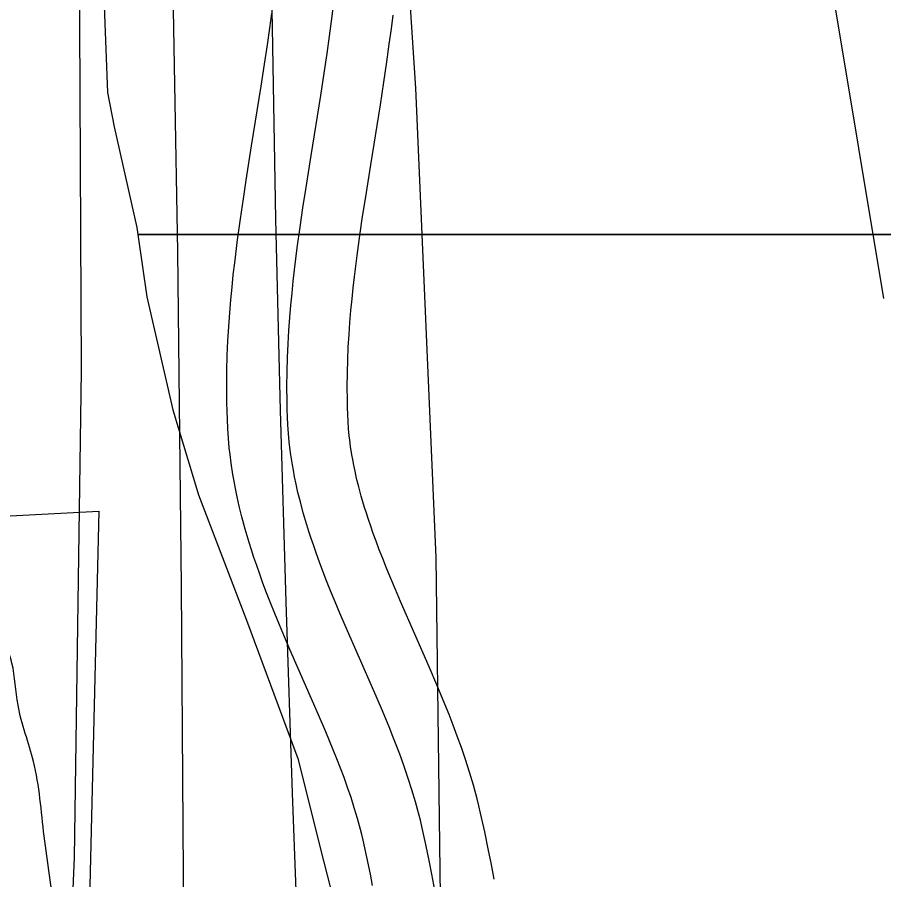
# Model space of a CAD drawing. Extents: x 3279314 to 3317160, y 734079 to 759431.
# Drawn here: x 3311738 to 3311953.5, y 744381.9 to 744596.3 of the extents above; entities that cross this region are included whole.
import ezdxf

# ---------------------------------------------------------------- set-up
doc = ezdxf.new("R2010")
doc.units = 0
for name, color, linetype in [('V-RIVR-EDGE', 7, 'Continuous'), ('V-ROAD-CNTR', 7, 'Continuous'), ('V-RRAP-RVMT', 7, 'Continuous'), ('V-SITE-VEGE', 7, 'Continuous'), ('V-TOPO-MAJR', 7, 'Continuous'), ('V-TOPO-MINR', 7, 'Continuous'), ('V-WETL-SWMP', 7, 'Continuous')]:
    doc.layers.add(name, color=color, linetype=linetype)

msp = doc.modelspace()

# ---------------------------------------------------------------- linework, layer by layer
at = {"layer": 'V-RIVR-EDGE'}
msp.add_spline([(3310747.15, 741422.06), (3310761.27, 741436.93), (3310772.16, 741448.54), (3310772.95, 741451.64), (3310772.56, 741453.19), (3310772.21, 741467.15), (3310772.61, 741472.19), (3310775.33, 741474.12), (3310776.11, 741477.23), (3310778.06, 741481.1), (3310778.46, 741484.98), (3310773.05, 741494.68), (3310773.84, 741499.34), (3310775.79, 741504.37), (3310780.07, 741508.63), (3310785.89, 741512.1), (3310795.63, 741530.31), (3310825.21, 741572.12), (3310845.06, 741601.54), (3310855.18, 741615.48), (3310863.33, 741620.88), (3310868.4, 741629.02), (3310883.19, 741654.19), (3310883.99, 741660.39), (3310891, 741675.88), (3310896.85, 741688.67), (3310901.53, 741697.96), (3310902.33, 741706.1), (3310905.45, 741716.18), (3310909.36, 741728.58), (3310914.03, 741736.71), (3310917.53, 741740.19), (3310923, 741754.53), (3310933.94, 741786.3), (3310941.35, 741805.29), (3310953.85, 741842.87), (3310965.15, 741864.56), (3310977.64, 741894.39), (3310990.11, 741919.18), (3311002.96, 741940.86), (3311006.46, 741946.29), (3311012.68, 741950.15), (3311016.96, 741957.12), (3311022.03, 741967.58), (3311022.04, 741972.23), (3311022.06, 741982.31), (3311022.86, 741990.84), (3311027.17, 742006.73), (3311033.04, 742029.98), (3311035.01, 742042.78), (3311036.22, 742059.84), (3311037.05, 742082.33), (3311037.48, 742099.39), (3311041.77, 742109.85), (3311041.78, 742116.06), (3311042.18, 742121.1), (3311045.29, 742122.64), (3311048.4, 742124.57), (3311051.13, 742129.99), (3311053.47, 742138.91), (3311056.59, 742142), (3311058.53, 742145.1), (3311058.94, 742155.18), (3311061.67, 742160.6), (3311067.12, 742166.02), (3311068.72, 742186.57), (3311068.74, 742196.26), (3311069.14, 742198.98), (3311072.24, 742201.68), (3311075.36, 742205.17), (3311079.24, 742207.48), (3311086.67, 742233.45), (3311085.13, 742236.17), (3311085.14, 742242.37), (3311089.43, 742249.73), (3311096.04, 742257.47), (3311105.36, 742263.26), (3311103.82, 742266.37), (3311108.48, 742271.01), (3311115.88, 742281.85), (3311117.83, 742289.22), (3311122.13, 742302.39), (3311129.54, 742317.5), (3311134.99, 742326.4), (3311141.62, 742341.12), (3311152.54, 742368.24), (3311150.24, 742377.17), (3311150.64, 742380.66), (3311162.31, 742395.36), (3311161.53, 742395.75), (3311151.07, 742400.04), (3311148.76, 742405.09), (3311149.94, 742412.46), (3311150.35, 742423.7), (3311155.04, 742437.26), (3311163.98, 742445.77), (3311167.48, 742449.64), (3311161.31, 742462.46), (3311160.93, 742465.95), (3311162.87, 742466.72), (3311179.16, 742465.9), (3311183.82, 742470.93), (3311192.39, 742486.42), (3311195.13, 742495.72), (3311195.92, 742501.93), (3311195.94, 742507.74), (3311195.56, 742512.4), (3311195.57, 742517.05), (3311192.1, 742523.26), (3311189.39, 742527.93), (3311189.4, 742531.8), (3311190.19, 742537.62), (3311193.69, 742542.65), (3311200.3, 742549.23), (3311213.92, 742566.26), (3311218.99, 742580.21), (3311220.18, 742587.96), (3311224.84, 742593.38), (3311234.98, 742613.9), (3311240.45, 742629.4), (3311242.8, 742639.87), (3311247.85, 742644.9), (3311258.37, 742663.49), (3311264.22, 742676.66), (3311266.55, 742679.75), (3311284.03, 742689.02), (3311288.31, 742696.37), (3311293.38, 742706.45), (3311294.17, 742715.36), (3311293.8, 742720.79), (3311295.36, 742724.28), (3311298.86, 742729.7), (3311303.16, 742743.65), (3311303.18, 742751.79), (3311303.59, 742757.22), (3311304.76, 742763.42), (3311309.83, 742773.88), (3311319.58, 742795.58), (3311324.64, 742802.16), (3311332.42, 742814.55), (3311339.81, 742819.96), (3311347.2, 742828.47), (3311350.71, 742838.16), (3311350.72, 742842.42), (3311349.58, 742850.57), (3311349.98, 742855.22), (3311352.71, 742861.81), (3311361.28, 742877.3), (3311366.72, 742882.33), (3311372.18, 742893.95), (3311375.31, 742905.19), (3311388.96, 742936.95), (3311408.46, 742981.89), (3311418.2, 743001.25), (3311424.81, 743008.61), (3311432.6, 743021), (3311438.45, 743033.39), (3311438.07, 743037.27), (3311433.43, 743043.1), (3311433.83, 743046.59), (3311437.33, 743050.07), (3311441.6, 743052), (3311445.88, 743057.03), (3311448.63, 743073.31), (3311456.81, 743089.19), (3311472.38, 743112.03), (3311480.95, 743125.97), (3311482.91, 743136.44), (3311492.26, 743150.76), (3311492.65, 743155.42), (3311492.67, 743160.07), (3311495.77, 743161.61), (3311500.43, 743161.99), (3311508.6, 743173.22), (3311523.01, 743197.22), (3311534.32, 743223.95), (3311544.45, 743244.87), (3311561.99, 743278.57), (3311577.18, 743305.29), (3311604.83, 743353.31), (3311621.21, 743390.49), (3311639.14, 743426.13), (3311651.2, 743442.39), (3311662.88, 743461.36), (3311672.23, 743477.24), (3311680.45, 743507.46), (3311680.88, 743525.69), (3311684.8, 743542.74), (3311697.32, 743588.47), (3311707.1, 743621.02), (3311721.14, 743655.89), (3311734.41, 743686.5), (3311736.38, 743700.06), (3311739.9, 743713.24), (3311739.93, 743722.94), (3311739.94, 743727.59), (3311741.49, 743729.91), (3311746.17, 743737.27), (3311747.35, 743747.74), (3311748.93, 743755.49), (3311752.05, 743766.34), (3311755.59, 743785.72), (3311758.35, 743802), (3311760.7, 743811.3), (3311763.81, 743814.79), (3311768.47, 743818.26), (3311774.69, 743822.9), (3311780.53, 743834.52), (3311784.45, 743850.41), (3311786.46, 743878.33), (3311787.65, 743888.8), (3311789.21, 743891.9), (3311789.61, 743900.04), (3311789.24, 743905.86), (3311786.94, 743916.72), (3311786.19, 743926.81), (3311786.21, 743936.5), (3311791.67, 743946.57), (3311801.41, 743965.94), (3311807.65, 743981.05), (3311809.63, 743995.78), (3311810.84, 744015.94), (3311809.34, 744037.27), (3311800.08, 744055.13), (3311797.77, 744062.12), (3311797.79, 744068.33), (3311798.19, 744076.08), (3311793.94, 744081.13), (3311782.74, 744099.39), (3311771.54, 744118.03), (3311765.4, 744143.25), (3311761.57, 744163.04), (3311761.21, 744176.23), (3311763.57, 744188.24), (3311763.73, 744251.84), (3311761.87, 744283.64), (3311758.45, 744312.74), (3311753.47, 744337.18), (3311747.32, 744362.02), (3311746.96, 744373.26), (3311744.68, 744392.66), (3311742.01, 744411.28), (3311738.17, 744425.25), (3311736.65, 744435.73), (3311732.02, 744447.76), (3311725.49, 744470.66), (3311719.34, 744494.71), (3311717.06, 744513.33), (3311705.96, 744572.31), (3311696.76, 744617.7), (3311694.49, 744640.2), (3311694.53, 744654.16), (3311703.54, 744690.59), (3311707.88, 744720.06), (3311710.67, 744750.69), (3311711.89, 744773.56), (3311709.62, 744797.23), (3311706.57, 744820.11), (3311700.78, 744830.6), (3311700.41, 744838.36), (3311702.4, 744857.74), (3311707.54, 744896.12), (3311711.09, 744922.87), (3311725.17, 744972.09), (3311744.31, 745024.39), (3311756.41, 745056.94), (3311759.15, 745068.95), (3311759.57, 745082.52), (3311759.65, 745112), (3311754.68, 745143.42), (3311747.79, 745176.79), (3311742.05, 745210.93), (3311741.31, 745224.51), (3311742.13, 745240.4), (3311741.4, 745260.96), (3311735.26, 745285.79), (3311730.24, 745296.28), (3311724.07, 745311.03), (3311721.77, 745321.5), (3311718.33, 745338.58), (3311704.47, 745381.66), (3311698.68, 745391.37), (3311697.52, 745395.64), (3311694.47, 745413.87), (3311694.48, 745418.52), (3311698.37, 745424.72), (3311703.83, 745435.56), (3311704.24, 745445.26), (3311703.1, 745454.18), (3311703.12, 745461.94), (3311703.15, 745473.18), (3311702.03, 745491.41), (3311702.44, 745502.66), (3311704.05, 745524.76), (3311702.54, 745540.66), (3311698.7, 745556.57), (3311694.07, 745565.5), (3311683.25, 745580.65), (3311676.28, 745585.32), (3311673.96, 745589.59), (3311673.98, 745597.35), (3311671.69, 745612.87), (3311671.7, 745617.91), (3311673.27, 745623.34), (3311672.9, 745629.15), (3311669.43, 745637.69), (3311666.72, 745640.03), (3311662.07, 745643.14), (3311657.03, 745644.32), (3311648.5, 745643.17), (3311641.91, 745645.13), (3311638.43, 745648.63), (3311636.51, 745655.61), (3311631.51, 745675.4), (3311626.14, 745696.36), (3311621.54, 745718.48), (3311619.31, 745758.04), (3311618.96, 745773.94), (3311619.37, 745782.47), (3311620.16, 745790.22), (3311620.57, 745799.14), (3311621.38, 745810), (3311621.02, 745821.63), (3311618.73, 745835.6), (3311611.04, 745862.76), (3311604.48, 745877.52), (3311597.54, 745894.21), (3311590.61, 745914.39), (3311586.38, 745928.36), (3311565.19, 745983.48), (3311553.63, 746012.99), (3311544.78, 746042.48), (3311533.99, 746070.04), (3311521.28, 746106.53), (3311510.15, 746151.93), (3311505.19, 746184.51), (3311496.37, 746224.87), (3311490.22, 746250.48), (3311484.08, 746273.76), (3311478.31, 746293.17), (3311471, 746317.23), (3311471.42, 746330.8), (3311471.45, 746343.21), (3311471.47, 746351.74), (3311473.82, 746360.27), (3311476.93, 746363.36), (3311479.66, 746369.17), (3311482.4, 746378.08), (3311481.3, 746405.23), (3311479.4, 746420.75), (3311474.01, 746438.6), (3311466.69, 746454.91), (3311460.5, 746461.13), (3311455.86, 746468.12), (3311452, 746477.05), (3311449.7, 746486.36), (3311444.7, 746501.5), (3311438.9, 746511.21), (3311428.07, 746521.32), (3311424.97, 746523.65), (3311423.05, 746528.7), (3311419.2, 746539.95), (3311414.56, 746547.72), (3311409.92, 746553.55), (3311400.25, 746564.04), (3311389.43, 746577.64), (3311381.69, 746585.81), (3311379.76, 746588.14), (3311379.38, 746592.02), (3311373.99, 746605.99), (3311366.29, 746629.28), (3311359.73, 746641.71), (3311346.97, 746656.09), (3311338.85, 746669.29), (3311329.22, 746695.3), (3311318.42, 746718.59), (3311316.9, 746728.68), (3311312.66, 746739.55), (3311306.51, 746761.67), (3311297.26, 746785.35), (3311290.32, 746803.2), (3311282.59, 746811.75), (3311274.09, 746825.35), (3311272.95, 746836.6), (3311269.12, 746852.89), (3311251.75, 746888.62), (3311235.93, 746920.45), (3311213.94, 746964.72), (3311200.05, 746995), (3311194.29, 747019.45), (3311190.45, 747034.58), (3311185.04, 747041.19), (3311184.66, 747044.68), (3311184.3, 747056.31), (3311182.77, 747064.46), (3311176.22, 747081.54), (3311170.07, 747103.27), (3311165.07, 747118.41), (3311158.51, 747132.39), (3311154.66, 747146.36), (3311151.59, 747156.83), (3311148.89, 747164.21), (3311146.21, 747178.18), (3311143.91, 747189.82), (3311142.78, 747203.39), (3311139.32, 747215.04), (3311130.06, 747234.45), (3311113.14, 747290.33), (3311105.06, 747316.34)], degree=3, dxfattribs=at)
at = {"layer": 'V-ROAD-CNTR'}
for points in [[(3311841.85, 744379.24), (3311841.12, 744383.22), (3311840.54, 744386.19), (3311839.62, 744390.63), (3311838.64, 744395.06), (3311838.26, 744396.64), (3311837.87, 744398.18), (3311837.04, 744401.23), (3311836.16, 744404.17), (3311835.25, 744407), (3311834.31, 744409.74), (3311833.36, 744412.39), (3311832.4, 744414.96), (3311831.44, 744417.43), (3311830.48, 744419.83), (3311828.56, 744424.46), (3311826.7, 744428.8), (3311819.57, 744445.05), (3311818.26, 744448.1), (3311817.05, 744450.96), (3311815.94, 744453.65), (3311814.93, 744456.18), (3311814.01, 744458.55), (3311813.17, 744460.78), (3311812.41, 744462.87), (3311811.72, 744464.84), (3311811.1, 744466.68), (3311810.53, 744468.42), (3311810.02, 744470.05), (3311809.12, 744473.11), (3311808.4, 744475.8), (3311807.81, 744478.16), (3311807.34, 744480.23), (3311806.97, 744482.05), (3311806.67, 744483.64), (3311806.42, 744485.04), (3311806.05, 744487.49), (3311805.81, 744489.34), (3311805.65, 744490.73), (3311805.46, 744492.82), (3311805.32, 744494.92), (3311805.23, 744496.89), (3311805.16, 744498.82), (3311805.11, 744500.73), (3311805.08, 744504.49), (3311805.11, 744508.13), (3311805.21, 744511.66), (3311805.36, 744515.08), (3311805.56, 744518.39), (3311805.79, 744521.6), (3311806.05, 744524.71), (3311806.34, 744527.73), (3311806.64, 744530.65), (3311806.96, 744533.48), (3311807.65, 744538.97), (3311808.35, 744544.11), (3311809.05, 744548.94), (3311809.74, 744553.47), (3311811.09, 744561.96), (3311813.49, 744576.83), (3311814.35, 744582.41), (3311815.07, 744587.3), (3311815.67, 744591.57), (3311816.16, 744595.31), (3311816.56, 744598.59)], [(3311841.85, 744379.24), (3311841.12, 744383.22), (3311840.54, 744386.19), (3311839.62, 744390.63), (3311838.64, 744395.06), (3311838.26, 744396.64), (3311837.87, 744398.18), (3311837.04, 744401.23), (3311836.16, 744404.17), (3311835.25, 744407), (3311834.31, 744409.74), (3311833.36, 744412.39), (3311832.4, 744414.96), (3311831.44, 744417.43), (3311830.48, 744419.83), (3311828.56, 744424.46), (3311826.7, 744428.8), (3311819.57, 744445.05), (3311818.26, 744448.1), (3311817.05, 744450.96), (3311815.94, 744453.65), (3311814.93, 744456.18), (3311814.01, 744458.55), (3311813.17, 744460.78), (3311812.41, 744462.87), (3311811.72, 744464.84), (3311811.1, 744466.68), (3311810.53, 744468.42), (3311810.02, 744470.05), (3311809.12, 744473.11), (3311808.4, 744475.8), (3311807.81, 744478.16), (3311807.34, 744480.23), (3311806.97, 744482.05), (3311806.67, 744483.64), (3311806.42, 744485.04), (3311806.05, 744487.49), (3311805.81, 744489.34), (3311805.65, 744490.73), (3311805.46, 744492.82), (3311805.32, 744494.92), (3311805.23, 744496.89), (3311805.16, 744498.82), (3311805.11, 744500.73), (3311805.08, 744504.49), (3311805.11, 744508.13), (3311805.21, 744511.66), (3311805.36, 744515.08), (3311805.56, 744518.39), (3311805.79, 744521.6), (3311806.05, 744524.71), (3311806.34, 744527.73), (3311806.64, 744530.65), (3311806.96, 744533.48), (3311807.65, 744538.97), (3311808.35, 744544.11), (3311809.05, 744548.94), (3311809.74, 744553.47), (3311811.09, 744561.96), (3311813.49, 744576.83), (3311814.35, 744582.41), (3311815.07, 744587.3), (3311815.67, 744591.57), (3311816.16, 744595.31), (3311816.56, 744598.59)], [(3311826.38, 744380.42), (3311825.83, 744383.24), (3311824.95, 744387.49), (3311824.02, 744391.69), (3311823.69, 744393.06), (3311823.36, 744394.37), (3311822.61, 744397.11), (3311821.83, 744399.72), (3311821.01, 744402.29), (3311820.16, 744404.79), (3311819.28, 744407.23), (3311818.39, 744409.61), (3311817.48, 744411.93), (3311816.59, 744414.17), (3311814.74, 744418.64), (3311812.94, 744422.83), (3311805.81, 744439.07), (3311804.46, 744442.23), (3311803.2, 744445.2), (3311802.05, 744448.01), (3311800.98, 744450.67), (3311800, 744453.19), (3311799.11, 744455.57), (3311798.29, 744457.82), (3311797.54, 744459.95), (3311796.86, 744461.96), (3311796.24, 744463.85), (3311795.67, 744465.69), (3311794.68, 744469.04), (3311793.87, 744472.04), (3311793.21, 744474.71), (3311792.68, 744477.06), (3311792.25, 744479.13), (3311791.91, 744480.96), (3311791.62, 744482.62), (3311791.19, 744485.39), (3311790.91, 744487.55), (3311790.73, 744489.22), (3311790.51, 744491.64), (3311790.35, 744494.06), (3311790.24, 744496.26), (3311790.17, 744498.37), (3311790.11, 744500.47), (3311790.08, 744504.5), (3311790.12, 744508.41), (3311790.22, 744512.2), (3311790.38, 744515.85), (3311790.59, 744519.37), (3311790.84, 744522.77), (3311791.11, 744526.05), (3311791.41, 744529.21), (3311791.73, 744532.27), (3311792.07, 744535.25), (3311792.77, 744540.91), (3311793.5, 744546.21), (3311794.22, 744551.16), (3311794.92, 744555.78), (3311796.28, 744564.33), (3311798.67, 744579.17), (3311799.52, 744584.65), (3311800.22, 744589.43), (3311800.8, 744593.58), (3311801.28, 744597.2)], [(3311856.6, 744381.96), (3311855.86, 744386.01), (3311855.25, 744389.14), (3311854.29, 744393.78), (3311853.25, 744398.42), (3311852.83, 744400.21), (3311852.38, 744402), (3311851.46, 744405.35), (3311850.49, 744408.61), (3311849.49, 744411.72), (3311848.47, 744414.7), (3311847.44, 744417.56), (3311846.42, 744420.3), (3311845.39, 744422.93), (3311844.37, 744425.49), (3311842.38, 744430.29), (3311840.46, 744434.77), (3311833.33, 744451.02), (3311832.06, 744453.97), (3311830.9, 744456.73), (3311829.84, 744459.3), (3311828.89, 744461.69), (3311828.02, 744463.91), (3311827.24, 744465.99), (3311826.53, 744467.92), (3311825.9, 744469.72), (3311825.33, 744471.41), (3311824.82, 744472.98), (3311824.38, 744474.4), (3311823.56, 744477.18), (3311822.92, 744479.55), (3311822.41, 744481.61), (3311822.01, 744483.4), (3311821.68, 744484.96), (3311821.42, 744486.32), (3311821.23, 744487.46), (3311820.9, 744489.59), (3311820.7, 744491.13), (3311820.58, 744492.24), (3311820.42, 744493.99), (3311820.3, 744495.77), (3311820.22, 744497.51), (3311820.15, 744499.28), (3311820.11, 744500.99), (3311820.08, 744504.48), (3311820.11, 744507.84), (3311820.2, 744511.12), (3311820.34, 744514.3), (3311820.53, 744517.41), (3311820.75, 744520.43), (3311820.99, 744523.38), (3311821.26, 744526.24), (3311821.55, 744529.03), (3311821.86, 744531.71), (3311822.52, 744537.03), (3311823.2, 744542.02), (3311823.89, 744546.73), (3311824.57, 744551.16), (3311825.91, 744559.59), (3311828.31, 744574.5), (3311829.18, 744580.17), (3311829.92, 744585.17), (3311830.53, 744589.56), (3311831.04, 744593.43), (3311831.46, 744596.82)]]:
    msp.add_lwpolyline(points, dxfattribs=at)
at = {"layer": 'V-RRAP-RVMT'}
for p, q in [((3311732.91, 744472.18), (3311758.24, 744473.5)), ((3311758.24, 744473.5), (3311755.11, 744340.85))]:
    msp.add_line(p, q, dxfattribs=at)
at = {"layer": 'V-SITE-VEGE'}
for p, q in [((3311759.5, 744601.88), (3311760.45, 744577.62)), ((3311760.45, 744577.62), (3311762.08, 744569.02)), ((3311762.08, 744569.02), (3311767.73, 744544.01)), ((3311767.73, 744544.01), (3311767.98, 744542.27)), ((3311767.98, 744542.27), (3313883.36, 744542.27)), ((3313883.36, 744542.27), (3311767.98, 744542.27)), ((3311767.98, 744542.27), (3311770.2, 744526.81)), ((3311770.2, 744526.81), (3311776.65, 744498.67)), ((3311776.65, 744498.67), (3311783.06, 744477.58)), ((3311783.06, 744477.58), (3311795.02, 744446.35)), ((3311795.02, 744446.35), (3311807.78, 744412)), ((3311807.78, 744412), (3311814.22, 744386.21)), ((3311814.22, 744386.21), (3311824.67, 744346.36))]:
    msp.add_line(p, q, dxfattribs=at)
at = {"layer": 'V-TOPO-MAJR'}
msp.add_lwpolyline([(3311811.77, 744096.57), (3311812.35, 744196.99), (3311810.44, 744297.47), (3311806.48, 744403.36), (3311804.85, 744450.94), (3311803.44, 744498.53), (3311802.34, 744546.12), (3311801.45, 744593.72), (3311801.38, 744598.03), (3311800.57, 744643.48), (3311799.6, 744688.92), (3311798.4, 744734.35), (3311797.05, 744779.78), (3311796.34, 744801.82), (3311794.86, 744836.2), (3311792.88, 744870.56), (3311790.17, 744904.86), (3311786.95, 744939.12), (3311747.15, 745319.4)], dxfattribs=at)
at = {"layer": 'V-TOPO-MINR'}
for points in [[(3311791.28, 743632.81), (3311832.51, 744112.11), (3311839.87, 744228.68), (3311843.69, 744345.29), (3311842.2, 744461.95), (3311837.17, 744578.65), (3311822.69, 744798.27), (3311822.27, 744805.19), (3311821.91, 744812.1), (3311821.64, 744819.02), (3311821.41, 744825.94), (3311821.22, 744832.86), (3311821.01, 744839.79), (3311820.78, 744846.71), (3311820.53, 744853.63), (3311820.48, 744854.94), (3311820.11, 744862.5), (3311819.64, 744870.06), (3311818.99, 744877.61), (3311818.23, 744885.15), (3311752.13, 745477.6)], [(3311781.03, 744051.69), (3311780.43, 744119.71), (3311780.02, 744187.72), (3311779.73, 744255.74), (3311779.4, 744371.45), (3311778.87, 744454.75), (3311777.96, 744538.04), (3311776.46, 744621.33), (3311774.58, 744704.61), (3311771.41, 744826.2), (3311770.59, 744848.66), (3311769.45, 744871.11), (3311767.84, 744893.52), (3311765.92, 744915.91), (3311741.41, 745170.39)], [(3311186.19, 742426.62), (3311688.5, 743556.87), (3311693.35, 743581.36), (3311697.5, 743605.96), (3311700.6, 743630.71), (3311702.99, 743655.56), (3311739.75, 744145.62), (3311747.11, 744266.46), (3311752.21, 744387.36), (3311753.93, 744508.35), (3311753.38, 744629.4), (3311749.34, 744847.99), (3311749, 744859.79), (3311748.5, 744871.59), (3311747.77, 744883.38), (3311746.87, 744895.15), (3311734.94, 745033.69), (3311730.35, 745079.88)]]:
    msp.add_lwpolyline(points, dxfattribs=at)
at = {"layer": 'V-WETL-SWMP'}
msp.add_line((3311927.5, 744682.59), (3311953.52, 744526.34), dxfattribs=at)
msp.add_line((3311927.5, 744682.59), (3311953.52, 744526.34), dxfattribs=at)

doc.saveas('drawing.dxf')
